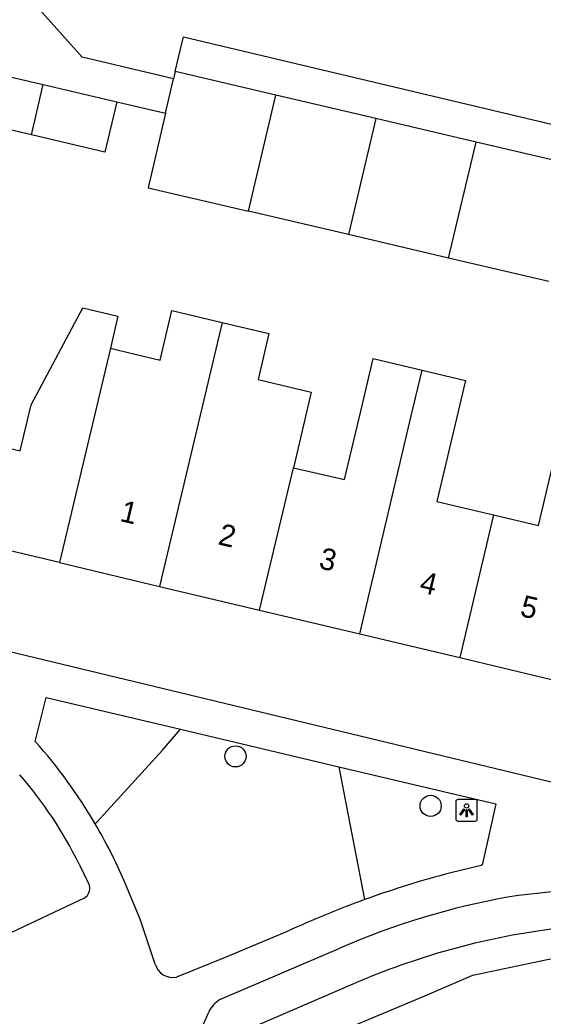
# Model space of a CAD drawing. Extents: x 162172 to 163187, y 382874 to 383684.
# Drawn here: x 162951.22 to 162975.47, y 383304.96 to 383351.09 of the extents above; entities that cross this region are included whole.
import ezdxf

# ---------------------------------------------------------------- set-up
doc = ezdxf.new("R2010")
doc.units = 0
for name, color, linetype in [('IMGEO_Boom', 7, 'Continuous'), ('IMGEO_Groenvoorziening', 7, 'Continuous'), ('IMGEO_Lichtpunt', 7, 'Continuous'), ('IMGEO_Pand', 7, 'Continuous'), ('IMGEO_Pand_nummerreeks', 7, 'Continuous'), ('IMGEO_Rijbaan_lokaal_gesloten', 7, 'Continuous'), ('IMGEO_Voetpad_open', 7, 'Continuous')]:
    doc.layers.add(name, color=color, linetype=linetype)

msp = doc.modelspace()

# ---------------------------------------------------------------- linework, layer by layer
at = {"layer": 'IMGEO_Boom'}
for centre in [(162961.21, 383316.99), (162970.257, 383314.697)]:
    msp.add_circle(centre, 0.489, dxfattribs=at)
at = {"layer": 'IMGEO_Groenvoorziening'}
for points in [[(162954.707, 383313.868), (162954.785, 383313.948), (162957.824, 383317.282), (162958.663, 383318.247)], [(162966.008, 383316.51), (162966.23, 383315.296), (162967.199, 383310.359)]]:
    msp.add_lwpolyline(points, dxfattribs=at)
at = {"layer": 'IMGEO_Lichtpunt'}
for p, q in [((162971.422, 383314.897), (162971.422, 383314.09)), ((162971.422, 383314.897), (162971.422, 383314.09)), ((162972.324, 383314.992), (162971.516, 383314.992)), ((162972.324, 383314.992), (162971.516, 383314.992)), ((162972.418, 383314.09), (162972.418, 383314.897)), ((162972.418, 383314.09), (162972.418, 383314.897)), ((162971.516, 383313.996), (162972.324, 383313.996)), ((162971.516, 383313.996), (162972.324, 383313.996))]:
    msp.add_line(p, q, dxfattribs=at)
for points in [[(162971.796, 383314.561), (162971.835, 383314.533), (162971.647, 383314.271), (162971.609, 383314.298), (162971.796, 383314.561)], [(162971.898, 383314.513), (162971.945, 383314.513), (162971.945, 383314.191), (162971.898, 383314.191), (162971.898, 383314.513)], [(162972.008, 383314.533), (162972.046, 383314.56), (162972.233, 383314.298), (162972.194, 383314.27), (162972.008, 383314.533)]]:
    msp.add_lwpolyline(points, dxfattribs=at)
msp.add_circle((162971.921, 383314.695), 0.0994, dxfattribs=at)
for centre, start, end in [((162971.516, 383314.897), 90, 180), ((162971.516, 383314.897), 90, 180), ((162972.324, 383314.897), 0, 90), ((162972.324, 383314.897), 0, 90), ((162971.516, 383314.09), 180, 270), ((162971.516, 383314.09), 180, 270), ((162972.324, 383314.09), 270, 0), ((162972.324, 383314.09), 270, 360)]:
    msp.add_arc(centre, 0.0946, start, end, dxfattribs=at)
at = {"layer": 'IMGEO_Pand'}
for points in [[(162946.602, 383346.969), (162948.816, 383348.977), (162948.889, 383348.891), (162952.297, 383348.095)], [(162958.423, 383348.698), (162958.343, 383348.358)], [(162963.084, 383347.606), (162958.423, 383348.698)], [(162951.753, 383345.766), (162952.297, 383348.095)], [(162952.297, 383348.095), (162955.706, 383347.298)], [(162957.971, 383346.768), (162958.343, 383348.358)], [(162961.811, 383342.235), (162963.084, 383347.606)], [(162967.723, 383346.52), (162963.084, 383347.606)], [(162955.706, 383347.298), (162955.162, 383344.97), (162951.753, 383345.766)], [(162951.753, 383345.766), (162946.602, 383346.969)], [(162957.971, 383346.768), (162957.426, 383344.441), (162957.164, 383343.323), (162961.811, 383342.235)], [(162967.723, 383346.52), (162966.45, 383341.149)], [(162972.364, 383345.433), (162967.723, 383346.52)], [(162971.091, 383340.062), (162972.364, 383345.433)], [(162977.007, 383344.346), (162972.364, 383345.433)], [(162966.45, 383341.149), (162961.811, 383342.235)], [(162971.091, 383340.062), (162966.45, 383341.149)], [(162975.734, 383338.975), (162971.091, 383340.062)], [(162947.797, 383331.962), (162951.238, 383331.145), (162951.741, 383333.264), (162954.131, 383337.755), (162955.762, 383337.367), (162955.411, 383335.888)], [(162955.411, 383335.888), (162955.793, 383335.797), (162957.713, 383335.341), (162958.259, 383337.636), (162960.591, 383337.082)], [(162960.591, 383337.082), (162957.692, 383324.861)], [(162960.591, 383337.082), (162962.761, 383336.566), (162962.257, 383334.444), (162964.724, 383333.858), (162963.893, 383330.355)], [(162955.411, 383335.888), (162953.053, 383325.96)], [(162963.893, 383330.355), (162966.268, 383329.814), (162967.095, 383333.295), (162967.599, 383335.417), (162969.866, 383334.879)], [(162966.968, 383322.662), (162969.362, 383332.755), (162969.866, 383334.879)], [(162969.866, 383334.879), (162971.878, 383334.401), (162970.546, 383328.797), (162973.174, 383328.172)], [(162973.174, 383328.172), (162975.254, 383327.678), (162976.586, 383333.282), (162979.141, 383332.675)], [(162962.328, 383323.762), (162963.893, 383330.355)], [(162973.174, 383328.172), (162971.606, 383321.563)], [(162953.053, 383325.96), (162946.711, 383327.463), (162943.404, 383324.473)], [(162953.053, 383325.96), (162957.692, 383324.861)], [(162957.692, 383324.861), (162962.328, 383323.762)], [(162962.328, 383323.762), (162966.968, 383322.662)], [(162966.968, 383322.662), (162971.606, 383321.563)], [(162971.606, 383321.563), (162976.242, 383320.464)]]:
    msp.add_lwpolyline(points, dxfattribs=at)
at = {"layer": 'IMGEO_Rijbaan_lokaal_gesloten'}
for points in [[(162919.326, 383285.358), (162922.208, 383286.06), (162925.012, 383286.917), (162929.763, 383288.865), (162953.91, 383299.151), (162964.27, 383303.515), (162969.878, 383305.852), (162972.215, 383306.866), (162975.74, 383307.606), (162977.804, 383307.84), (162979.868, 383307.918), (162981.893, 383307.801), (162984.152, 383307.295), (162990.812, 383305.775), (163000.656, 383303.413), (163021.414, 383298.486), (163035.503, 383295.118), (163039.991, 383294.37), (163043.171, 383293.871), (163055.326, 383292.437), (163057.588, 383292.131)], [(162966.658, 383306.446), (162958.52, 383302.944)]]:
    msp.add_lwpolyline(points, dxfattribs=at)
msp.add_arc((162980.349, 383274.847), 34.438, 97.551, 113.4263, dxfattribs=at)
at = {"layer": 'IMGEO_Voetpad_open'}
for points in [[(162958.343, 383348.358), (162957.361, 383348.594), (162954.102, 383349.375), (162950.577, 383353.325), (162963.476, 383364.85)], [(162958.423, 383348.698), (162958.655, 383349.683), (162958.803, 383350.313), (162995.717, 383341.552)], [(162955.706, 383347.298), (162957.971, 383346.768)], [(162985.406, 383313.501), (162944.379, 383323.352), (162943.677, 383324.159)], [(162951.933, 383317.683), (162952.434, 383319.72), (162958.663, 383318.247)], [(162958.663, 383318.247), (162966.008, 383316.51)], [(162966.008, 383316.51), (162973.275, 383314.792), (162972.781, 383312.572), (162972.649, 383311.972), (162972.596, 383311.938), (162971.196, 383311.6)], [(162953.962, 383311.996), (162954.4, 383311.106)], [(162957.488, 383307.375), (162956.789, 383309.446), (162956.052, 383311.229)], [(162954.194, 383310.425), (162950.531, 383308.694)], [(162963.603, 383308.881), (162960.735, 383307.672), (162958.471, 383306.768)], [(162960.492, 383305.727), (162966.048, 383308.115)], [(162959.454, 383303.967), (162959.969, 383305.151)]]:
    msp.add_lwpolyline(points, dxfattribs=at)
for centre, radius, start, end in [((162933.808, 383301.588), 24.24, 30.4385, 41.6056), ((162936.722, 383303.552), 19.196, 26.0945, 40.9592), ((162933.875, 383301.588), 24.182, 23.4951, 30.5174), ((162982.786, 383267.214), 45.874, 104.6342, 109.8632), ((162953.946, 383310.872), 0.511, 299.0651, 27.2741), ((162982.919, 383243.224), 67.866, 91.89507, 97.6252), ((162982.815, 383267.252), 45.848, 109.9132, 114.7733), ((162980.304, 383275.113), 35.949, 100.2385, 113.363), ((162958.309, 383307.605), 0.853, 195.6628, 280.9468), ((162961.181, 383304.576), 1.342, 120.9117, 154.6103)]:
    msp.add_arc(centre, radius, start, end, dxfattribs=at)

# ---------------------------------------------------------------- texts
at = {"layer": 'IMGEO_Pand_nummerreeks'}
for s, rotation, p in [('1', 346.6673, (162955.81, 383327.896)), ('2', 346.6672, (162960.362, 383326.817)), ('3', 346.6673, (162965.029, 383325.711)), ('4', 346.6672, (162969.694, 383324.605)), ('5', 346.6672, (162974.358, 383323.5))]:
    msp.add_text(s, height=1, rotation=rotation, dxfattribs=at).set_placement(p)

doc.saveas('drawing.dxf')
